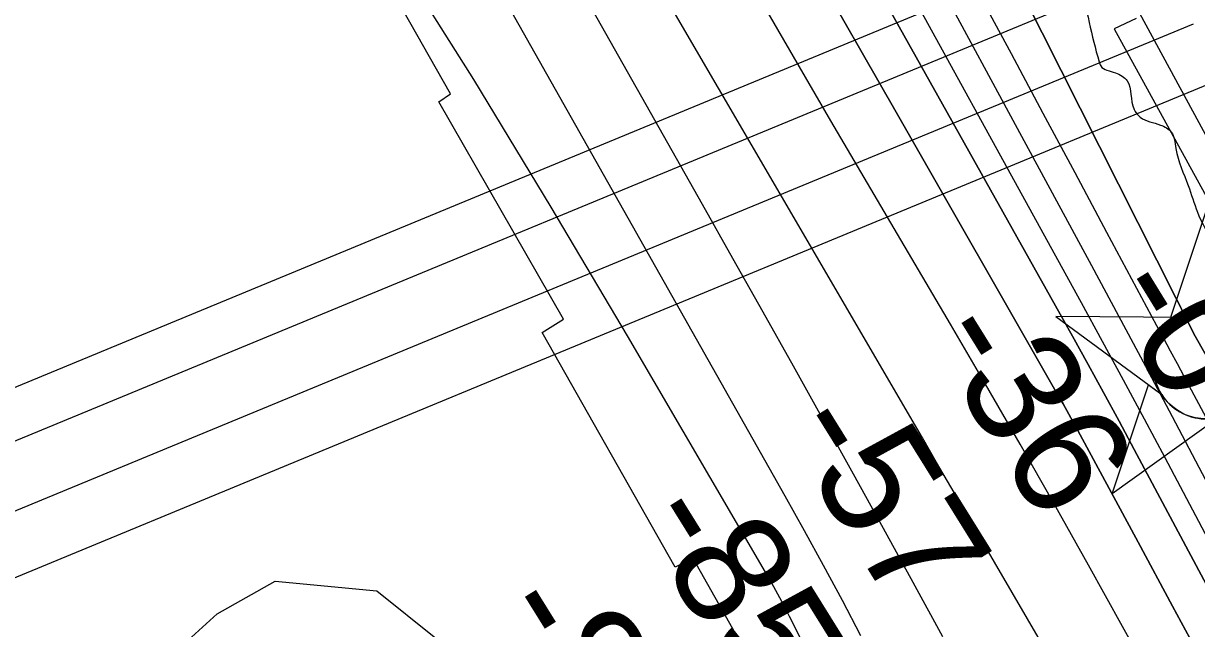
# Model space of a CAD drawing. Extents: x 3694830 to 3732949, y 415201 to 440970.
# Drawn here: x 3712429 to 3713112, y 438128 to 438480 of the extents above; entities that cross this region are included whole.
import ezdxf

# ---------------------------------------------------------------- set-up
doc = ezdxf.new("R2010")
doc.units = 0
for name, color, linetype in [('V-CHAN-NAID', 7, 'Continuous'), ('V-RIVR-EDGE', 7, 'Continuous'), ('V-RIVR-RANG', 7, 'Continuous'), ('V-RRAP-RVMT', 7, 'Continuous'), ('V-TOPO-DPTH', 7, 'Continuous'), ('V-TOPO-MAJR', 7, 'Continuous'), ('V-TOPO-MINR', 7, 'Continuous'), ('V-TOPO-WATR', 7, 'Continuous'), ('V-UTIL-LINE', 7, 'Continuous')]:
    doc.layers.add(name, color=color, linetype=linetype)

msp = doc.modelspace()

# ---------------------------------------------------------------- linework, layer by layer
at = {"layer": 'V-CHAN-NAID'}
for points in [[(3713106.54, 438308.78), (3713096.96, 438308.85), (3713118.08, 438372.34), (3713138.31, 438308.56), (3713128.72, 438308.63), (3713127.14, 438309.2), (3713125.05, 438309.82), (3713123.01, 438310.28), (3713120.97, 438310.58), (3713119.81, 438310.7), (3713118.27, 438310.78), (3713116.55, 438310.78), (3713115.18, 438310.71), (3713113.27, 438310.51), (3713111.91, 438310.29), (3713110.12, 438309.9), (3713108.59, 438309.48), (3713107.56, 438309.15)], [(3713106.54, 438308.78), (3713030.05, 438309.33), (3713091.62, 438263.93), (3713090.5, 438265.84), (3713089.7, 438267.46), (3713088.87, 438269.43), (3713088.17, 438271.48), (3713087.81, 438272.81), (3713087.45, 438274.43), (3713087.2, 438275.88), (3713087.02, 438277.48), (3713086.91, 438279.21), (3713086.9, 438280.79), (3713087, 438282.87), (3713087.19, 438284.49), (3713087.58, 438286.69), (3713088.06, 438288.61), (3713088.66, 438290.5), (3713089.32, 438292.18), (3713090.04, 438293.77), (3713090.86, 438295.3), (3713091.92, 438297.04), (3713092.95, 438298.51), (3713093.95, 438299.78), (3713094.95, 438300.92), (3713096.26, 438302.26), (3713097.31, 438303.23), (3713099.03, 438304.62), (3713100.24, 438305.49), (3713101.93, 438306.56), (3713103.66, 438307.51), (3713105.1, 438308.19)], [(3713124.98, 438250.66), (3713062.77, 438206.13), (3713083.9, 438269.62), (3713091.62, 438263.93), (3713092.25, 438262.96), (3713093.64, 438261.1), (3713094.85, 438259.69), (3713096.31, 438258.18), (3713097.7, 438256.93), (3713099.16, 438255.78), (3713100.56, 438254.79), (3713102.24, 438253.75), (3713103.95, 438252.84), (3713105.74, 438252.03), (3713107.19, 438251.48), (3713108.82, 438250.95), (3713111.04, 438250.38), (3713112.58, 438250.1), (3713114.6, 438249.84), (3713116.14, 438249.73), (3713118, 438249.71), (3713119.69, 438249.79), (3713121.4, 438249.97), (3713123.3, 438250.28)]]:
    msp.add_lwpolyline(points, close=True, dxfattribs=at)
msp.add_circle((3713117.43, 438280.25), 30.54, dxfattribs=at)
at = {"layer": 'V-RIVR-EDGE'}
for points in [[(3712764.57, 438963.56), (3712781.04, 438936.14), (3712845.44, 438831.08), (3712877.4, 438773.58), (3712900.81, 438729.21), (3712930.97, 438675.78), (3712959.38, 438644.96), (3712991.86, 438615.49), (3713022.11, 438595.07), (3713032.03, 438586), (3713038.33, 438571.97), (3713040.09, 438553.43), (3713039.16, 438542.12), (3713040.03, 438528.1), (3713049.4, 438480.6), (3713055.23, 438457.53), (3713056.12, 438455.27), (3713064.7, 438451.18), (3713071.48, 438446.64), (3713075.5, 438429.9), (3713079.11, 438425.37), (3713090.86, 438420.82), (3713097.18, 438416.73), (3713099.86, 438407.23), (3713107.05, 438385.51), (3713112.43, 438370.12), (3713121.44, 438353.82), (3713138.57, 438336.15), (3713179.14, 438285.86), (3713213.83, 438233.32), (3713236.32, 438186.24), (3713252.5, 438146.41), (3713274.1, 438104.76), (3713297.95, 438059.48), (3713306.47, 438028.71), (3713313.18, 438000.66), (3713317.66, 437983.92), (3713324.41, 437970.34), (3713338.4, 437957.65), (3713350.15, 437954.9), (3713362.35, 437953.97), (3713384.51, 437954.37), (3713392.65, 437954.35), (3713397.61, 437949.81), (3713396.23, 437941.23), (3713391.68, 437929.03), (3713379.44, 437917.3), (3713365.41, 437909.65), (3713359.96, 437900.62), (3713359.48, 437890.67), (3713361.72, 437880.27), (3713365.77, 437872.57), (3713377.93, 437854), (3713377.9, 437839.54), (3713380.55, 437814.66), (3713385.02, 437794.75), (3713393.56, 437775.74), (3713410.24, 437752.64), (3713439.58, 437734.48), (3713452.67, 437723.6), (3713462.13, 437708.65), (3713469.74, 437679.7), (3713477.39, 437666.11), (3713494.54, 437651.6), (3713504.03, 437647.96), (3713509.88, 437638.9), (3713521.59, 437617.62), (3713537.32, 437582.31), (3713549.02, 437558.77), (3713562.97, 437530.7), (3713592.23, 437479.99), (3713609.78, 437445.13), (3713634.5, 437384.93), (3713650.7, 437352.79), (3713662.86, 437332.41), (3713677.28, 437313.39), (3713684.95, 437305.23), (3713699.82, 437285.75), (3713712.88, 437264.92), (3713746.24, 437224.59), (3713766.5, 437190.18), (3713791.72, 437148.07), (3713815.14, 437110.03), (3713839.47, 437076.51), (3713865.17, 437047.05), (3713904.37, 436990.44), (3713931.85, 436947.86), (3713955.25, 436903.95), (3713978.23, 436872.24), (3714023.27, 436800.69), (3714042.63, 436767.63), (3714055.26, 436753.13), (3714074.17, 436723.24), (3714090.83, 436692), (3714114.23, 436648.99), (3714175.91, 436539.41), (3714202.47, 436491.87), (3714226.77, 436446.6), (3714269.52, 436362.84), (3714291.11, 436319.38), (3714308.68, 436292.21), (3714337.06, 436249.18), (3714410.04, 436137.77), (3714442.93, 436092.92), (3714478.09, 436048.53), (3714520.92, 435998.68), (3714541.67, 435978.74), (3714574.59, 435943.39), (3714610.65, 435894.92), (3714639.95, 435859.12), (3714680.07, 435810.19), (3714715.69, 435771.67), (3714751.31, 435728.17), (3714781.06, 435690.12), (3714796.8, 435659.33), (3714804.87, 435629.47), (3714812.51, 435610.01), (3714829.18, 435584.65), (3714846.31, 435563.81), (3714881.47, 435520.31), (3714921.58, 435468.67), (3714947.72, 435433.33), (3714972.48, 435388.96), (3714983.71, 435360.45), (3715007.12, 435317.89), (3715035.51, 435278.48), (3715072.46, 435229.1), (3715106.71, 435181.09), (3715136, 435139.87), (3715164.37, 435093.68), (3715196.82, 435050.19), (3715238.73, 434994.02), (3715267.12, 434957.32), (3715313.95, 434875.82), (3715349.07, 434818.76), (3715367.94, 434770.33), (3715397.22, 434725.95), (3715428.78, 434685.18), (3715443.21, 434669.77), (3715456.74, 434658.43), (3715463.05, 434650.73), (3715463.93, 434640.33), (3715467.95, 434619.97), (3715475.59, 434599.6), (3715512.55, 434551.13), (3715543.63, 434503.58)], [(3709416.41, 438923.63), (3709424.2, 438904.77), (3709441.5, 438869.15), (3709450.77, 438855.78), (3709471.73, 438831.06), (3709491.09, 438809.18), (3709508.82, 438785.28), (3709539, 438725.35), (3709552.29, 438701.87), (3709586.93, 438647.6), (3709593.77, 438632.62), (3709609.48, 438608.32), (3709646.12, 438547.17), (3709660.21, 438520.04), (3709671.88, 438499.39), (3709677.92, 438486.03), (3709685.16, 438472.67), (3709701.68, 438446.34), (3709741.56, 438385.59), (3709764.53, 438355.61), (3709775.01, 438339.81), (3709795.15, 438309.43), (3709809.24, 438283.52), (3709836.62, 438236.95), (3709866.83, 438187.14), (3709888.98, 438151.9), (3709906.3, 438125.17), (3709922.82, 438100.46), (3709934.91, 438085.88), (3709970.78, 438036.86), (3709995.37, 438006.87), (3710014.73, 437984.99), (3710041.34, 437953.38), (3710062.31, 437929.47), (3710132.49, 437858.54), (3710157.5, 437830.57), (3710170.8, 437815.17), (3710191.37, 437793.69), (3710222.84, 437764.5), (3710249.05, 437736.13), (3710268.42, 437717.07), (3710289.78, 437688.72), (3710309.53, 437662.38), (3710331.69, 437632.81), (3710343.39, 437618.63), (3710343.77, 437612.16), (3710342.52, 437595.18), (3710341.69, 437587.09), (3710344.09, 437574.95), (3710349.32, 437564.02), (3710357.38, 437554.7), (3710372.31, 437541.72), (3710390.86, 437520.65), (3710416.28, 437497.14), (3710444.93, 437474.82), (3710461.87, 437456.59), (3710478.8, 437433.49), (3710492.11, 437422.14), (3710505.43, 437411.19), (3710519.55, 437396.6), (3710538.5, 437375.12), (3710572.38, 437340.66), (3710589.7, 437314.74), (3710598.97, 437299.35), (3710610.66, 437287.19), (3710630.42, 437265.71), (3710667.13, 437227.61), (3710694.96, 437201.26), (3710719.98, 437180.57), (3710742.58, 437162.32), (3710763.16, 437145.28), (3710783.34, 437129.87), (3710806.36, 437118.09), (3710826.96, 437107.52), (3710844.32, 437094.94), (3710865.3, 437076.69), (3710879.82, 437061.29), (3710892.72, 437046.7), (3710907.66, 437034.94), (3710922.99, 437022.37), (3710947.6, 436998.85), (3710956.48, 436993.17), (3710973.42, 436976.14), (3710992.78, 436956.28), (3711016.18, 436931.96), (3711039.57, 436905.62), (3711072.63, 436865.91), (3711081.48, 436850.93), (3711083.08, 436840.81), (3711081.43, 436829.9), (3711079.39, 436823.03), (3711079.38, 436817.37), (3711081.78, 436806.85), (3711087.82, 436797.53), (3711088.61, 436789.04), (3711091.81, 436776.5), (3711098.25, 436764.35), (3711106.73, 436757.05), (3711115.2, 436750.96), (3711118.01, 436742.87), (3711119.2, 436732.35), (3711119.18, 436721.43), (3711123.99, 436706.06), (3711132.05, 436695.93), (3711146.56, 436677.29), (3711154.62, 436665.54), (3711168.32, 436646.1), (3711177.97, 436623.03), (3711181.56, 436604.01), (3711185.97, 436588.23), (3711194.83, 436571.23), (3711219.42, 436540.84), (3711231.91, 436522.2), (3711251.26, 436500.73), (3711276.67, 436472.36), (3711302.06, 436440.35), (3711327.08, 436416.83), (3711345.23, 436400.61), (3711358.56, 436391.68), (3711362.6, 436391.67), (3711365.03, 436393.29), (3711367.06, 436395.71), (3711360.22, 436410.69), (3711348.95, 436433.76), (3711348.56, 436435.79), (3711350.19, 436441.04), (3711353.43, 436443.46), (3711360.71, 436445.86), (3711370.41, 436443.41), (3711379.69, 436435.71), (3711385.35, 436433.27), (3711393.03, 436433.25), (3711401.93, 436435.25), (3711411.23, 436435.63), (3711418.91, 436432.78), (3711433.43, 436419.4), (3711452.78, 436395.9), (3711476.58, 436370.77), (3711503.19, 436338.76), (3711528.99, 436307.56), (3711539.87, 436292.97), (3711550.76, 436278.79), (3711562.46, 436268.25), (3711578.58, 436248.8), (3711601.94, 436211.14), (3711619.66, 436179.96), (3711638.58, 436146.75), (3711647.84, 436129.34), (3711661.95, 436112.32), (3711680.1, 436094.49), (3711699.46, 436073.01), (3711711.15, 436058.83), (3711730.9, 436031.68), (3711750.26, 436012.63), (3711780.51, 435980.21), (3711801.87, 435951.85), (3711825.64, 435916.61), (3711836.91, 435896.36), (3711875.6, 435841.68), (3711900.17, 435803.2), (3711927.96, 435759.86), (3711955.74, 435708.04), (3711962.56, 435688.21), (3711968.59, 435674.44), (3711979.06, 435653.79), (3711993.17, 435638.39), (3712013.35, 435620.95), (3712024.24, 435612.03), (3712033.92, 435601.49), (3712046.42, 435584.88), (3712059.71, 435563.42), (3712069.37, 435546.41), (3712083.08, 435529.39), (3712097.18, 435509.95), (3712116.96, 435495.34), (3712130.69, 435486.82), (3712141.57, 435473.85), (3712168.59, 435442.65), (3712171.4, 435435.36), (3712183.09, 435419.56), (3712199.62, 435402.13), (3712223.83, 435380.64), (3712242.79, 435359.97), (3712257.3, 435340.93), (3712270.99, 435318.25), (3712283.08, 435302.45), (3712301.62, 435277.34), (3712346.38, 435227.49), (3712366.53, 435199.54), (3712381.44, 435177.66), (3712398.77, 435155.78), (3712416.91, 435132.29), (3712436.61, 435086.54), (3712455.54, 435054.15), (3712466.42, 435037.54), (3712489, 435011.61), (3712512.79, 434986.07), (3712546.27, 434954.04), (3712574.51, 434927.69), (3712607.17, 434886.36), (3712630.95, 434857.59), (3712637.81, 434850.3), (3712652.73, 434835.7), (3712657.97, 434827.2), (3712659.16, 434819.11), (3712661.57, 434812.23), (3712661.96, 434804.95), (3712668.82, 434797.65), (3712682.52, 434779.83), (3712700.66, 434757.14), (3712724.04, 434725.94), (3712742.58, 434702.85), (3712756.29, 434685.83), (3712784.54, 434665.54), (3712804.33, 434653.77), (3712827.35, 434641.58), (3712857.63, 434621.69), (3712868.51, 434609.13), (3712884.65, 434593.32), (3712899.98, 434579.53), (3712922.18, 434563.3), (3712941.55, 434547.08), (3712958.08, 434527.63), (3712978.25, 434505.74), (3712995.19, 434491.14), (3713016.17, 434471.68), (3713032.29, 434449.4), (3713043.36, 434433.46)]]:
    msp.add_spline(points, degree=3, dxfattribs=at)
at = {"layer": 'V-RRAP-RVMT'}
for p, q in [((3712677.51, 438439.04), (3712603.55, 438569.85)), ((3713076.74, 438482.83), (3713064, 438476.84)), ((3713064, 438476.84), (3713129.5, 438357.35)), ((3712670.7, 438434.31), (3712677.51, 438439.04)), ((3712743.44, 438307.74), (3712670.7, 438434.31)), ((3712730.93, 438300.09), (3712743.44, 438307.74)), ((3712808.32, 438163.39), (3712730.93, 438300.09)), ((3712818.77, 438168.35), (3712808.32, 438163.39)), ((3712890.17, 438042.47), (3712818.77, 438168.35))]:
    msp.add_line(p, q, dxfattribs=at)
at = {"layer": 'V-TOPO-DPTH'}
for points in [[(3713098.37, 438075.69), (3713068.84, 438128.9), (3713048.96, 438164.64), (3713029.18, 438199.88), (3713009.22, 438235.02), (3712989.01, 438270.01), (3712968.63, 438304.9), (3712935.83, 438360.56), (3712899.05, 438423.28), (3712862.44, 438486.11), (3712826.07, 438549.07), (3712789.88, 438612.14), (3712590.74, 438960.77), (3712590.34, 438961.49)], [(3713098.37, 438075.69), (3713068.84, 438128.9), (3713048.96, 438164.64), (3713029.18, 438199.88), (3713009.22, 438235.02), (3712989.01, 438270.01), (3712968.63, 438304.9), (3712935.83, 438360.56), (3712899.05, 438423.28), (3712862.44, 438486.11), (3712826.07, 438549.07), (3712789.88, 438612.14), (3712590.74, 438960.77), (3712590.34, 438961.49)], [(3712630.07, 438961.96), (3712735.28, 438779.49), (3712785.82, 438691.75), (3712836.3, 438603.97), (3712886.7, 438516.14), (3712937.04, 438428.28), (3713030.83, 438264.39), (3713034.21, 438258.44), (3713037.55, 438252.47), (3713040.86, 438246.47), (3713044.13, 438240.46), (3713077.83, 438177.93), (3713097.95, 438140.65), (3713118.08, 438103.38), (3713138.24, 438066.12), (3713158.41, 438028.87), (3713344.28, 437685.98), (3713353.99, 437668.25), (3713363.8, 437650.58), (3713373.77, 437632.99), (3713383.85, 437615.47), (3713557.89, 437315.69)], [(3712630.07, 438961.96), (3712735.28, 438779.49), (3712785.82, 438691.75), (3712836.3, 438603.97), (3712886.7, 438516.14), (3712937.04, 438428.28), (3713030.83, 438264.39), (3713034.21, 438258.44), (3713037.55, 438252.47), (3713040.86, 438246.47), (3713044.13, 438240.46), (3713077.83, 438177.93), (3713097.95, 438140.65), (3713118.08, 438103.38), (3713138.24, 438066.12), (3713158.41, 438028.87), (3713344.28, 437685.98), (3713353.99, 437668.25), (3713363.8, 437650.58), (3713373.77, 437632.99), (3713383.85, 437615.47), (3713557.89, 437315.69)], [(3712667.53, 438962.41), (3712688.9, 438924.23), (3712710.93, 438884.87), (3712732.97, 438845.51), (3712755.01, 438806.15), (3713039.6, 438297.9), (3713048.73, 438281.47), (3713057.8, 438265), (3713066.77, 438248.48), (3713075.68, 438231.93), (3713210.91, 437978.78), (3713239.3, 437925.88), (3713267.81, 437873.05), (3713296.53, 437820.32), (3713325.37, 437767.67), (3713374.9, 437677.66), (3713379.12, 437670.08), (3713383.39, 437662.54), (3713387.73, 437655.04), (3713392.13, 437647.57), (3713701.69, 437127.81)], [(3713701.69, 437127.81), (3713392.13, 437647.57), (3713387.73, 437655.04), (3713383.39, 437662.54), (3713379.12, 437670.08), (3713374.9, 437677.66), (3713325.37, 437767.67), (3713296.53, 437820.32), (3713267.81, 437873.05), (3713239.3, 437925.88), (3713210.91, 437978.78), (3713075.68, 438231.93), (3713066.77, 438248.48), (3713057.8, 438265), (3713048.73, 438281.47), (3713039.6, 438297.9), (3712755.01, 438806.15), (3712732.97, 438845.51), (3712710.93, 438884.87), (3712688.9, 438924.23), (3712667.53, 438962.41)], [(3713343.66, 437784.68), (3713113.48, 438221.48), (3713097.94, 438250.85), (3713082.35, 438280.19), (3713066.67, 438309.48), (3713050.93, 438338.74), (3713005.2, 438423.42), (3712966.5, 438494.97), (3712927.73, 438566.48), (3712888.85, 438637.93), (3712849.91, 438709.35), (3712711.39, 438962.93)], [(3713343.66, 437784.68), (3713113.48, 438221.48), (3713097.94, 438250.85), (3713082.35, 438280.19), (3713066.67, 438309.48), (3713050.93, 438338.74), (3713005.2, 438423.42), (3712966.5, 438494.97), (3712927.73, 438566.48), (3712888.85, 438637.93), (3712849.91, 438709.35), (3712711.39, 438962.93)], [(3712775.48, 438963.69), (3712776.77, 438961.02), (3713111.03, 438297.92), (3713429.88, 437737.42), (3713439.75, 437720.19), (3713449.69, 437703), (3713459.74, 437685.87), (3713469.85, 437668.78), (3713695.06, 437290.83)]]:
    msp.add_lwpolyline(points, dxfattribs=at)
at = {"layer": 'V-TOPO-MAJR'}
msp.add_lwpolyline([(3713693.43, 436969.86), (3713312.7, 437619.4), (3712985.41, 438181.71), (3712977.13, 438195.94), (3712968.85, 438210.16), (3712960.56, 438224.39), (3712952.27, 438238.61), (3712597.51, 438847.25), (3712584.74, 438869.23), (3712572.01, 438891.24), (3712559.35, 438913.28), (3712546.72, 438935.35), (3712532.21, 438960.79)], dxfattribs=at)
at = {"layer": 'V-TOPO-MINR'}
for points in [[(3712964.14, 438122.8), (3712946.92, 438154.4), (3712929.63, 438185.97), (3712912.23, 438217.48), (3712894.77, 438248.95), (3712877.23, 438280.38), (3712859.65, 438311.79), (3712842.01, 438343.16), (3712824.33, 438374.52), (3712510.97, 438929.14), (3712501.84, 438945.39), (3712493.5, 438960.33)], [(3713098.37, 438075.69), (3713068.84, 438128.9), (3713048.96, 438164.64), (3713029.18, 438199.88), (3713009.22, 438235.02), (3712989.01, 438270.01), (3712968.63, 438304.9), (3712935.83, 438360.56), (3712899.05, 438423.28), (3712862.44, 438486.11), (3712826.07, 438549.07), (3712789.88, 438612.14), (3712590.74, 438960.77), (3712590.34, 438961.49)], [(3713557.89, 437315.69), (3713383.85, 437615.47), (3713373.77, 437632.99), (3713363.8, 437650.58), (3713353.99, 437668.25), (3713344.28, 437685.98), (3713158.41, 438028.87), (3713138.24, 438066.12), (3713118.08, 438103.38), (3713097.95, 438140.65), (3713077.83, 438177.93), (3713044.13, 438240.46), (3713040.86, 438246.47), (3713037.55, 438252.47), (3713034.21, 438258.44), (3713030.83, 438264.39), (3712937.04, 438428.28), (3712886.7, 438516.14), (3712836.3, 438603.97), (3712785.82, 438691.75), (3712735.28, 438779.49), (3712630.07, 438961.96)], [(3713701.69, 437127.81), (3713392.13, 437647.57), (3713387.73, 437655.04), (3713383.39, 437662.54), (3713379.12, 437670.08), (3713374.9, 437677.66), (3713325.37, 437767.67), (3713296.53, 437820.32), (3713267.81, 437873.05), (3713239.3, 437925.88), (3713210.91, 437978.78), (3713075.68, 438231.93), (3713066.77, 438248.48), (3713057.8, 438265), (3713048.73, 438281.47), (3713039.6, 438297.9), (3712755.01, 438806.15), (3712732.97, 438845.51), (3712710.93, 438884.87), (3712688.9, 438924.23), (3712667.53, 438962.41)], [(3713315.72, 437807.11), (3713093.61, 438226.95), (3713081.56, 438249.6), (3713069.44, 438272.21), (3713057.21, 438294.76), (3713044.91, 438317.27), (3712917.07, 438549.93), (3712870.94, 438633.8), (3712824.78, 438717.65), (3712778.55, 438801.46), (3712732.29, 438885.25), (3712689.5, 438962.67)], [(3713343.66, 437784.68), (3713113.48, 438221.48), (3713097.94, 438250.85), (3713082.35, 438280.19), (3713066.67, 438309.48), (3713050.93, 438338.74), (3713005.2, 438423.42), (3712966.5, 438494.97), (3712927.73, 438566.48), (3712888.85, 438637.93), (3712849.91, 438709.35), (3712711.39, 438962.93)], [(3713551.84, 437479.77), (3713509.87, 437549.35), (3713460.71, 437631.11), (3713443.57, 437659.95), (3713426.62, 437688.91), (3713409.97, 437718.05), (3713393.52, 437747.29), (3713285.81, 437941.07), (3713253.86, 437998.84), (3713222.09, 438056.69), (3713190.57, 438114.69), (3713159.21, 438172.78), (3713104.7, 438274.31), (3713100.73, 438281.7), (3713096.77, 438289.1), (3713092.81, 438296.49), (3713088.85, 438303.89), (3713059.71, 438358.33), (3713041.18, 438392.94), (3713022.66, 438427.56), (3713004.13, 438462.18), (3712985.6, 438496.79), (3712735.92, 438963.22)], [(3713689.64, 437348.85), (3713477.84, 437700.84), (3713473.62, 437707.94), (3713469.46, 437715.06), (3713465.37, 437722.24), (3713461.33, 437729.44), (3713412.42, 437817.92), (3713384.41, 437869.62), (3713357.01, 437921.63), (3713330.49, 437974.1), (3713304.58, 438026.88), (3713178.3, 438289.74), (3713169.2, 438308.99), (3713160.29, 438328.33), (3713151.63, 438347.78), (3713143.15, 438367.31), (3712819.43, 438964.22)], [(3712899.82, 438085.82), (3712874.98, 438134.75), (3712871.61, 438141.25), (3712868.16, 438147.71), (3712864.61, 438154.1), (3712860.97, 438160.46), (3712780.68, 438298.1), (3712736.28, 438372.9), (3712691.13, 438447.23), (3712644.84, 438520.86), (3712597.8, 438594.03), (3712423.57, 438860.49), (3712409.76, 438881.05), (3712395.61, 438901.36), (3712380.96, 438921.31), (3712365.97, 438941.02), (3712352.22, 438958.65)], [(3712916.46, 438123.48), (3712905.7, 438143.93), (3712894.8, 438164.3), (3712883.69, 438184.56), (3712872.44, 438204.74), (3712644.83, 438608.06), (3712613.62, 438663.36), (3712582.4, 438718.66), (3712551.19, 438773.95), (3712519.96, 438829.25), (3712468.04, 438921.19), (3712462.77, 438930.5), (3712457.48, 438939.8), (3712452.16, 438949.09), (3712446.83, 438958.37), (3712446.02, 438959.76)], [(3712575.58, 438155.17), (3712634.63, 438149.67), (3712669.1, 438122.12), (3712728.78, 438063.82), (3712779.37, 437986.76), (3712820.42, 437928.24), (3712824.12, 437878.58), (3712824.78, 437822.68), (3712806.68, 437778.98), (3712735.44, 437765.7), (3712707.58, 437759.16), (3712682.75, 437758.86), (3712654.74, 437764.74), (3712617.2, 437789.14), (3712548.32, 437838.02), (3712507.49, 437877.91), (3712482.17, 437917.99), (3712469.13, 437970.64), (3712468.46, 438026.54), (3712486.57, 438070.24), (3712514.02, 438110.95), (3712541.66, 438136.13), (3712575.58, 438155.17)]]:
    msp.add_lwpolyline(points, dxfattribs=at)
at = {"layer": 'V-TOPO-WATR'}
msp.add_lwpolyline([(3713695.06, 437290.83), (3713469.85, 437668.78), (3713459.74, 437685.87), (3713449.69, 437703), (3713439.75, 437720.19), (3713429.88, 437737.42), (3713111.03, 438297.92), (3712776.77, 438961.02), (3712775.48, 438963.69)], dxfattribs=at)
at = {"layer": 'V-UTIL-LINE'}
for p, q in [((3710422.04, 437440.4), (3713080.19, 438539.5)), ((3710439.96, 437416.5), (3713098.11, 438515.6)), ((3710451.91, 437380.66), (3713110.06, 438479.76)), ((3710487.75, 437356.77), (3713145.9, 438455.87))]:
    msp.add_line(p, q, dxfattribs=at)

# ---------------------------------------------------------------- texts
at = {"layer": 'V-RIVR-RANG'}
for s, rotation, p in [('-0', 301.60833, (3713056.23, 438323.05)), ('-36', 301.88992, (3712954.21, 438297.26)), ('-57', 301.88992, (3712869.86, 438243.53)), ('-85', 301.88992, (3712784.69, 438191.13)), ('-80', 301.88992, (3712700.08, 438137.84))]:
    msp.add_text(s, height=67, rotation=rotation, dxfattribs=at).set_placement(p)

doc.saveas('drawing.dxf')
